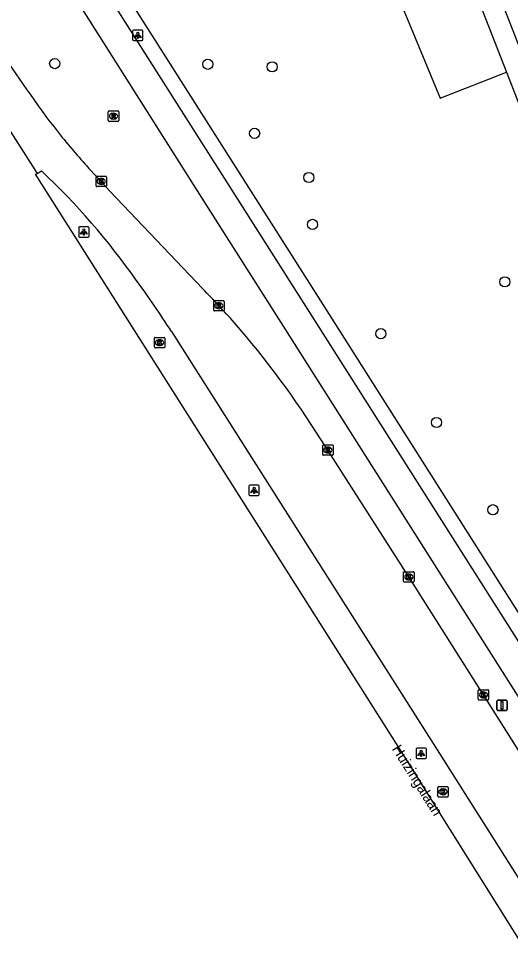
# Model space of a CAD drawing. Extents: x 159689 to 160786, y 387323 to 388339.
# Drawn here: x 159997.4 to 160044.8, y 387374.9 to 387464 of the extents above; entities that cross this region are included whole.
import ezdxf

# ---------------------------------------------------------------- set-up
doc = ezdxf.new("R2010")
doc.units = 0
for name, color, linetype in [('IMGEO_Boom', 7, 'Continuous'), ('IMGEO_Fietspad_gesloten', 7, 'Continuous'), ('IMGEO_Groenvoorziening', 7, 'Continuous'), ('IMGEO_Kolk', 7, 'Continuous'), ('IMGEO_Lichtpunt', 7, 'Continuous'), ('IMGEO_Openbare_ruimte_label', 7, 'Continuous'), ('IMGEO_OVBaan_gesloten', 7, 'Continuous'), ('IMGEO_Rijbaan_lokaal_open', 7, 'Continuous'), ('IMGEO_Rijbaan_regionaal_gesloten', 7, 'Continuous'), ('IMGEO_Rioolput', 7, 'Continuous'), ('IMGEO_Verkeersbordpaal', 7, 'Continuous'), ('IMGEO_Voetpad_open', 7, 'Continuous')]:
    doc.layers.add(name, color=color, linetype=linetype)

msp = doc.modelspace()

# ---------------------------------------------------------------- linework, layer by layer
at = {"layer": 'IMGEO_Boom'}
for centre in [(160000.894, 387459.639), (160015.632, 387459.574), (160021.828, 387459.325), (160020.142, 387452.929), (160025.352, 387448.684), (160025.721, 387444.172), (160044.232, 387438.65), (160032.297, 387433.654), (160037.643, 387425.105), (160043.088, 387416.715)]:
    msp.add_circle(centre, 0.489, dxfattribs=at)
at = {"layer": 'IMGEO_Fietspad_gesloten'}
for points in [[(159971.859, 387518.161), (159972.956, 387517.208), (159973.915, 387516.188), (159974.711, 387515.066), (159975.302, 387514.189), (159976.098, 387512.903), (159994.797, 387483.84), (160026.112, 387434.619), (160057.126, 387385.767), (160057.586, 387385.068), (160057.964, 387384.46)], [(159973.775, 387511.273), (159982.432, 387498.094), (160005.194, 387462.233), (160015.444, 387446.083), (160022.875, 387434.376), (160026.822, 387428.159), (160038.072, 387410.44), (160050.495, 387390.874), (160054.843, 387384.025), (160073.194, 387354.946), (160076.577, 387349.719), (160077.187, 387348.931)]]:
    msp.add_lwpolyline(points, dxfattribs=at)
at = {"layer": 'IMGEO_Groenvoorziening'}
msp.add_lwpolyline([(160025.253, 387507.75), (160017.909, 387504.817), (160019.905, 387500), (160038.002, 387456.318), (160044.382, 387458.812)], dxfattribs=at)
at = {"layer": 'IMGEO_Kolk'}
for p, q in [((160004.875, 387447.873), (160004.875, 387448.725)), ((160004.95, 387448.799), (160005.802, 387448.799)), ((160005.876, 387448.725), (160005.876, 387447.873)), ((160005.386, 387448.019), (160005.361, 387448.019)), ((160005.363, 387448.579), (160005.388, 387448.579)), ((160005.802, 387447.799), (160004.95, 387447.799)), ((160016.205, 387435.913), (160016.205, 387436.765)), ((160016.28, 387436.839), (160017.132, 387436.839)), ((160016.693, 387436.619), (160016.718, 387436.619)), ((160017.206, 387436.765), (160017.206, 387435.913)), ((160017.132, 387435.839), (160016.28, 387435.839)), ((160016.716, 387436.059), (160016.691, 387436.059)), ((160010.49, 387432.368), (160010.49, 387433.22)), ((160010.565, 387433.294), (160011.417, 387433.294)), ((160010.978, 387433.074), (160011.003, 387433.074)), ((160011.491, 387433.22), (160011.491, 387432.368)), ((160011.417, 387432.294), (160010.565, 387432.294)), ((160011.001, 387432.514), (160010.976, 387432.514)), ((160026.775, 387422.955), (160027.627, 387422.955)), ((160026.7, 387422.029), (160026.7, 387422.881)), ((160027.211, 387422.175), (160027.186, 387422.175)), ((160027.188, 387422.735), (160027.213, 387422.735)), ((160027.701, 387422.881), (160027.701, 387422.029)), ((160027.627, 387421.955), (160026.775, 387421.955)), ((160034.487, 387409.827), (160034.487, 387410.679)), ((160034.562, 387410.753), (160035.414, 387410.753)), ((160034.975, 387410.533), (160035, 387410.533)), ((160035.488, 387410.679), (160035.488, 387409.827)), ((160035.414, 387409.753), (160034.562, 387409.753)), ((160034.998, 387409.973), (160034.973, 387409.973)), ((160041.663, 387398.476), (160041.663, 387399.328)), ((160041.738, 387399.402), (160042.59, 387399.402)), ((160042.151, 387399.182), (160042.176, 387399.182)), ((160042.664, 387399.328), (160042.664, 387398.476)), ((160042.59, 387398.402), (160041.738, 387398.402)), ((160042.174, 387398.622), (160042.149, 387398.622)), ((160037.778, 387389.15), (160037.778, 387390.002)), ((160037.853, 387390.076), (160038.705, 387390.076)), ((160038.779, 387390.002), (160038.779, 387389.15)), ((160038.705, 387389.076), (160037.853, 387389.076)), ((160038.289, 387389.296), (160038.264, 387389.296)), ((160038.266, 387389.856), (160038.291, 387389.856))]:
    msp.add_line(p, q, dxfattribs=at)
for points in [[(160004.875, 387447.873), (160004.875, 387448.725)], [(160004.95, 387448.799), (160005.802, 387448.799)], [(160005.876, 387448.725), (160005.876, 387447.873)], [(160005.196, 387448.499), (160005.319, 387448.499), (160005.319, 387448.348), (160005.449, 387448.499), (160005.613, 387448.499), (160005.467, 387448.348), (160005.62, 387448.099), (160005.468, 387448.099), (160005.383, 387448.263), (160005.319, 387448.196), (160005.319, 387448.099), (160005.196, 387448.099), (160005.196, 387448.499)], [(160005.802, 387447.799), (160004.95, 387447.799)], [(160016.205, 387435.913), (160016.205, 387436.765)], [(160016.28, 387436.839), (160017.132, 387436.839)], [(160016.526, 387436.539), (160016.649, 387436.539), (160016.649, 387436.388), (160016.779, 387436.539), (160016.943, 387436.539), (160016.797, 387436.388), (160016.95, 387436.139), (160016.798, 387436.139), (160016.713, 387436.303), (160016.649, 387436.236), (160016.649, 387436.139), (160016.526, 387436.139), (160016.526, 387436.539)], [(160017.206, 387436.765), (160017.206, 387435.913)], [(160017.132, 387435.839), (160016.28, 387435.839)], [(160010.49, 387432.368), (160010.49, 387433.22)], [(160010.565, 387433.294), (160011.417, 387433.294)], [(160010.811, 387432.994), (160010.934, 387432.994), (160010.934, 387432.843), (160011.064, 387432.994), (160011.228, 387432.994), (160011.082, 387432.843), (160011.235, 387432.594), (160011.083, 387432.594), (160010.998, 387432.758), (160010.934, 387432.691), (160010.934, 387432.594), (160010.811, 387432.594), (160010.811, 387432.994)], [(160011.491, 387433.22), (160011.491, 387432.368)], [(160011.417, 387432.294), (160010.565, 387432.294)], [(160026.775, 387422.955), (160027.627, 387422.955)], [(160026.7, 387422.029), (160026.7, 387422.881)], [(160027.021, 387422.655), (160027.144, 387422.655), (160027.144, 387422.504), (160027.274, 387422.655), (160027.438, 387422.655), (160027.292, 387422.504), (160027.445, 387422.255), (160027.293, 387422.255), (160027.208, 387422.419), (160027.144, 387422.352), (160027.144, 387422.255), (160027.021, 387422.255), (160027.021, 387422.655)], [(160027.701, 387422.881), (160027.701, 387422.029)], [(160027.627, 387421.955), (160026.775, 387421.955)], [(160034.487, 387409.827), (160034.487, 387410.679)], [(160034.562, 387410.753), (160035.414, 387410.753)], [(160034.808, 387410.453), (160034.931, 387410.453), (160034.931, 387410.302), (160035.061, 387410.453), (160035.225, 387410.453), (160035.079, 387410.302), (160035.232, 387410.053), (160035.08, 387410.053), (160034.995, 387410.217), (160034.931, 387410.15), (160034.931, 387410.053), (160034.808, 387410.053), (160034.808, 387410.453)], [(160035.488, 387410.679), (160035.488, 387409.827)], [(160035.414, 387409.753), (160034.562, 387409.753)], [(160041.663, 387398.476), (160041.663, 387399.328)], [(160041.738, 387399.402), (160042.59, 387399.402)], [(160041.984, 387399.102), (160042.107, 387399.102), (160042.107, 387398.951), (160042.237, 387399.102), (160042.401, 387399.102), (160042.255, 387398.951), (160042.408, 387398.702), (160042.256, 387398.702), (160042.171, 387398.866), (160042.107, 387398.799), (160042.107, 387398.702), (160041.984, 387398.702), (160041.984, 387399.102)], [(160042.664, 387399.328), (160042.664, 387398.476)], [(160042.59, 387398.402), (160041.738, 387398.402)], [(160037.778, 387389.15), (160037.778, 387390.002)], [(160037.853, 387390.076), (160038.705, 387390.076)], [(160038.779, 387390.002), (160038.779, 387389.15)], [(160038.705, 387389.076), (160037.853, 387389.076)], [(160038.099, 387389.776), (160038.222, 387389.776), (160038.222, 387389.625), (160038.352, 387389.776), (160038.516, 387389.776), (160038.37, 387389.625), (160038.523, 387389.376), (160038.371, 387389.376), (160038.286, 387389.54), (160038.222, 387389.473), (160038.222, 387389.376), (160038.099, 387389.376), (160038.099, 387389.776)]]:
    msp.add_lwpolyline(points, dxfattribs=at)
for centre, start, end in [((160004.952, 387448.723), 91.55205, 178.44795), ((160004.952, 387448.723), 91.55205, 178.44795), ((160005.8, 387448.723), 1.55205, 88.44795), ((160005.8, 387448.723), 1.55205, 88.44795), ((160004.952, 387447.875), 181.55205, 268.44795), ((160004.952, 387447.875), 181.55205, 268.44795), ((160005.8, 387447.875), 271.55205, 358.44795), ((160005.8, 387447.875), 271.55205, 358.44795), ((160016.282, 387436.763), 91.55205, 178.44795), ((160016.282, 387436.763), 91.55205, 178.44795), ((160017.13, 387436.763), 1.55205, 88.44795), ((160017.13, 387436.763), 1.55205, 88.44795), ((160016.282, 387435.915), 181.55205, 268.44795), ((160016.282, 387435.915), 181.55205, 268.44795), ((160017.13, 387435.915), 271.55205, 358.44795), ((160017.13, 387435.915), 271.55205, 358.44795), ((160010.567, 387433.218), 91.55205, 178.44795), ((160010.567, 387433.218), 91.55205, 178.44795), ((160011.415, 387433.218), 1.55205, 88.44795), ((160011.415, 387433.218), 1.55205, 88.44795), ((160010.567, 387432.37), 181.55205, 268.44795), ((160010.567, 387432.37), 181.55205, 268.44795), ((160011.415, 387432.37), 271.55205, 358.44795), ((160011.415, 387432.37), 271.55205, 358.44795), ((160026.777, 387422.879), 91.55205, 178.44795), ((160026.777, 387422.879), 91.55205, 178.44795), ((160027.625, 387422.879), 1.55205, 88.44795), ((160027.625, 387422.879), 1.55205, 88.44795), ((160026.777, 387422.031), 181.55205, 268.44795), ((160026.777, 387422.031), 181.55205, 268.44795), ((160027.625, 387422.031), 271.55205, 358.44795), ((160027.625, 387422.031), 271.55205, 358.44795), ((160034.564, 387410.677), 91.55205, 178.44795), ((160034.564, 387410.677), 91.55205, 178.44795), ((160035.412, 387410.677), 1.55205, 88.44795), ((160035.412, 387410.677), 1.55205, 88.44795), ((160034.564, 387409.829), 181.55205, 268.44795), ((160034.564, 387409.829), 181.55205, 268.44795), ((160035.412, 387409.829), 271.55205, 358.44795), ((160035.412, 387409.829), 271.55205, 358.44795), ((160041.74, 387399.326), 91.55205, 178.44795), ((160041.74, 387399.326), 91.55205, 178.44795), ((160042.588, 387399.326), 1.55205, 88.44795), ((160042.588, 387399.326), 1.55205, 88.44795), ((160041.74, 387398.478), 181.55205, 268.44795), ((160041.74, 387398.478), 181.55205, 268.44795), ((160042.588, 387398.478), 271.55205, 358.44795), ((160042.588, 387398.478), 271.55205, 358.44795), ((160037.855, 387390), 91.55205, 178.44795), ((160037.855, 387390), 91.55205, 178.44795), ((160038.703, 387390), 1.55205, 88.44795), ((160038.703, 387390), 1.55205, 88.44795), ((160037.855, 387389.152), 181.55205, 268.44795), ((160037.855, 387389.152), 181.55205, 268.44795), ((160038.703, 387389.152), 271.55205, 358.44795), ((160038.703, 387389.152), 271.55205, 358.44795)]:
    msp.add_arc(centre, 0.0765, start, end, dxfattribs=at)
for centre, major_axis, ratio, start_param, end_param in [((160005.362, 387448.299), (-0.387, 0.002), 0.722429, 4.712389, 7.853982), ((160005.387, 387448.299), (-0.39, 0.002), 0.717154, 1.570796, 4.712389), ((160016.692, 387436.339), (-0.387, 0.002), 0.722429, 4.712389, 7.853982), ((160016.717, 387436.339), (-0.39, 0.002), 0.717154, 1.570796, 4.712389), ((160010.977, 387432.794), (-0.387, 0.002), 0.722429, 4.712389, 7.853982), ((160011.002, 387432.794), (-0.39, 0.002), 0.717154, 1.570796, 4.712389), ((160027.187, 387422.455), (-0.387, 0.002), 0.722429, 4.712389, 7.853982), ((160027.212, 387422.455), (-0.39, 0.002), 0.717154, 1.570796, 4.712389), ((160034.974, 387410.253), (-0.387, 0.002), 0.722429, 4.712389, 7.853982), ((160034.999, 387410.253), (-0.39, 0.002), 0.717154, 1.570796, 4.712389), ((160042.15, 387398.902), (-0.387, 0.002), 0.722429, 4.712389, 7.853982), ((160042.175, 387398.902), (-0.39, 0.002), 0.717154, 1.570796, 4.712389), ((160038.265, 387389.576), (-0.387, 0.002), 0.722429, 4.712389, 7.853982), ((160038.29, 387389.576), (-0.39, 0.002), 0.717154, 1.570796, 4.712389)]:
    msp.add_ellipse(centre, major_axis=major_axis, ratio=ratio, start_param=start_param, end_param=end_param, dxfattribs=at)
at = {"layer": 'IMGEO_Lichtpunt'}
for p, q in [((160008.395, 387462.753), (160008.395, 387461.946)), ((160008.395, 387462.753), (160008.395, 387461.946)), ((160009.297, 387462.848), (160008.489, 387462.848)), ((160009.297, 387462.848), (160008.489, 387462.848)), ((160009.391, 387461.946), (160009.391, 387462.753)), ((160009.391, 387461.946), (160009.391, 387462.753)), ((160008.489, 387461.852), (160009.297, 387461.852)), ((160008.489, 387461.852), (160009.297, 387461.852)), ((160003.202, 387443.85), (160003.202, 387443.043)), ((160003.202, 387443.85), (160003.202, 387443.043)), ((160004.104, 387443.945), (160003.296, 387443.945)), ((160004.104, 387443.945), (160003.296, 387443.945)), ((160004.198, 387443.043), (160004.198, 387443.85)), ((160004.198, 387443.043), (160004.198, 387443.85)), ((160003.296, 387442.949), (160004.104, 387442.949)), ((160003.296, 387442.949), (160004.104, 387442.949)), ((160019.593, 387418.976), (160019.593, 387418.169)), ((160019.593, 387418.976), (160019.593, 387418.169)), ((160020.495, 387419.071), (160019.687, 387419.071)), ((160020.495, 387419.071), (160019.687, 387419.071)), ((160020.589, 387418.169), (160020.589, 387418.976)), ((160020.589, 387418.169), (160020.589, 387418.976)), ((160019.687, 387418.075), (160020.495, 387418.075)), ((160019.687, 387418.075), (160020.495, 387418.075)), ((160035.681, 387393.678), (160035.681, 387392.871)), ((160035.681, 387393.678), (160035.681, 387392.871)), ((160036.583, 387393.773), (160035.775, 387393.773)), ((160036.583, 387393.773), (160035.775, 387393.773)), ((160036.677, 387392.871), (160036.677, 387393.678)), ((160036.677, 387392.871), (160036.677, 387393.678)), ((160035.775, 387392.777), (160036.583, 387392.777)), ((160035.775, 387392.777), (160036.583, 387392.777))]:
    msp.add_line(p, q, dxfattribs=at)
for points in [[(160008.769, 387462.417), (160008.808, 387462.389), (160008.62, 387462.127), (160008.582, 387462.154), (160008.769, 387462.417)], [(160008.871, 387462.369), (160008.918, 387462.369), (160008.918, 387462.047), (160008.871, 387462.047), (160008.871, 387462.369)], [(160008.981, 387462.389), (160009.019, 387462.416), (160009.206, 387462.154), (160009.167, 387462.126), (160008.981, 387462.389)], [(160003.576, 387443.514), (160003.615, 387443.486), (160003.427, 387443.224), (160003.389, 387443.251), (160003.576, 387443.514)], [(160003.678, 387443.466), (160003.725, 387443.466), (160003.725, 387443.144), (160003.678, 387443.144), (160003.678, 387443.466)], [(160003.788, 387443.486), (160003.826, 387443.513), (160004.013, 387443.251), (160003.974, 387443.223), (160003.788, 387443.486)], [(160019.967, 387418.64), (160020.006, 387418.612), (160019.818, 387418.35), (160019.78, 387418.377), (160019.967, 387418.64)], [(160020.069, 387418.592), (160020.116, 387418.592), (160020.116, 387418.27), (160020.069, 387418.27), (160020.069, 387418.592)], [(160020.179, 387418.612), (160020.217, 387418.639), (160020.404, 387418.377), (160020.365, 387418.349), (160020.179, 387418.612)], [(160036.055, 387393.342), (160036.094, 387393.314), (160035.906, 387393.052), (160035.868, 387393.079), (160036.055, 387393.342)], [(160036.157, 387393.294), (160036.204, 387393.294), (160036.204, 387392.972), (160036.157, 387392.972), (160036.157, 387393.294)], [(160036.267, 387393.314), (160036.305, 387393.341), (160036.492, 387393.079), (160036.453, 387393.051), (160036.267, 387393.314)]]:
    msp.add_lwpolyline(points, dxfattribs=at)
for centre in [(160008.894, 387462.551), (160003.701, 387443.648), (160020.092, 387418.774), (160036.18, 387393.476)]:
    msp.add_circle(centre, 0.0994, dxfattribs=at)
for centre, start, end in [((160008.489, 387462.753), 90, 180), ((160008.489, 387462.753), 90, 180), ((160009.297, 387462.753), 0, 90), ((160009.297, 387462.753), 0, 90), ((160008.489, 387461.946), 180, 270), ((160008.489, 387461.946), 180, 270), ((160009.297, 387461.946), 270, 0), ((160009.297, 387461.946), 270, 360), ((160003.296, 387443.85), 90, 180), ((160003.296, 387443.85), 90, 180), ((160004.104, 387443.85), 0, 90), ((160004.104, 387443.85), 0, 90), ((160003.296, 387443.043), 180, 270), ((160003.296, 387443.043), 180, 270), ((160004.104, 387443.043), 270, 0), ((160004.104, 387443.043), 270, 360), ((160019.687, 387418.976), 90, 180), ((160019.687, 387418.976), 90, 180), ((160020.495, 387418.976), 0, 90), ((160020.495, 387418.976), 0, 90), ((160019.687, 387418.169), 180, 270), ((160019.687, 387418.169), 180, 270), ((160020.495, 387418.169), 270, 0), ((160020.495, 387418.169), 270, 360), ((160035.775, 387393.678), 90, 180), ((160035.775, 387393.678), 90, 180), ((160036.583, 387393.678), 0, 90), ((160036.583, 387393.678), 0, 90), ((160035.775, 387392.871), 180, 270), ((160035.775, 387392.871), 180, 270), ((160036.583, 387392.871), 270, 0), ((160036.583, 387392.871), 270, 360)]:
    msp.add_arc(centre, 0.0946, start, end, dxfattribs=at)
at = {"layer": 'IMGEO_OVBaan_gesloten'}
for points in [[(159928.344, 387560.272), (159937.458, 387545.975), (159937.564, 387546.059), (159985.84, 387470.05), (159999.203, 387449.069)], [(160051.196, 387366.436), (160037.469, 387388.37), (160035.007, 387392.266), (160025.491, 387407.303), (159999.061, 387448.992), (159999.203, 387449.069)]]:
    msp.add_lwpolyline(points, dxfattribs=at)
at = {"layer": 'IMGEO_Rijbaan_lokaal_open'}
msp.add_lwpolyline([(160069.653, 387399.763), (160069.426, 387400.286), (160069.174, 387400.967), (160061.763, 387419.918), (160054.279, 387439.075), (160047.543, 387456.377), (160040.063, 387475.562), (160033.182, 387493.23), (160017.868, 387532.491), (160014.836, 387540.165)], dxfattribs=at)
at = {"layer": 'IMGEO_Rijbaan_regionaal_gesloten'}
for points in [[(159999.203, 387449.069), (159999.616, 387449.328)], [(160015.168, 387437.967), (160006.203, 387447.372), (160005.376, 387448.299), (160004.538, 387449.177)], [(160012.134, 387433.855), (160022.844, 387416.991), (160037.32, 387394.215), (160053.873, 387368.079)], [(160074.808, 387347.236), (160073.557, 387349.2), (160070.904, 387353.419), (160070.225, 387354.464), (160068.227, 387357.644), (160063.186, 387365.648), (160058.125, 387373.631), (160050.419, 387385.852), (160042.164, 387398.902), (160034.988, 387410.253), (160027.201, 387422.455), (160026.546, 387423.451)]]:
    msp.add_lwpolyline(points, dxfattribs=at)
for centre, radius, start, end in [((160154.688, 387567.596), 191.543, 213.16266, 216.16703), ((160051.39, 387492.847), 64.041, 216.71742, 219.00901), ((160052.57, 387493.732), 65.515, 218.96033, 222.84896), ((159951.786, 387398.612), 69.713, 35.20467, 46.67753), ((159936.849, 387385.947), 89.236, 32.47064, 36.31994), ((159888.685, 387316.936), 175.061, 42.28923, 43.73819), ((159947.704, 387373.764), 93.193, 32.21978, 40.85882)]:
    msp.add_arc(centre, radius, start, end, dxfattribs=at)
at = {"layer": 'IMGEO_Rioolput'}
for p, q in [((160006.057, 387454.153), (160006.057, 387455.005)), ((160006.132, 387455.079), (160006.984, 387455.079)), ((160007.058, 387455.005), (160007.058, 387454.153)), ((160006.984, 387454.079), (160006.132, 387454.079)), ((160006.568, 387454.299), (160006.543, 387454.299)), ((160006.545, 387454.859), (160006.57, 387454.859))]:
    msp.add_line(p, q, dxfattribs=at)
for points in [[(160006.057, 387454.153), (160006.057, 387455.005)], [(160006.132, 387455.079), (160006.984, 387455.079)], [(160007.058, 387455.005), (160007.058, 387454.153)], [(160006.984, 387454.079), (160006.132, 387454.079)], [(160006.646, 387454.777), (160006.394, 387454.779), (160006.394, 387454.379)], [(160006.394, 387454.379), (160006.518, 387454.379), (160006.518, 387454.541), (160006.529, 387454.541)], [(160006.572, 387454.698), (160006.518, 387454.698), (160006.518, 387454.617)], [(160006.518, 387454.617), (160006.57, 387454.617)], [(160006.576, 387454.512), (160006.647, 387454.379), (160006.787, 387454.379), (160006.722, 387454.505)]]:
    msp.add_lwpolyline(points, dxfattribs=at)
for centre, radius, start, end in [((160006.134, 387455.003), 0.0765, 91.55205, 178.44795), ((160006.134, 387455.003), 0.0765, 91.55205, 178.44795), ((160006.982, 387455.003), 0.0765, 1.55205, 88.44795), ((160006.982, 387455.003), 0.0765, 1.55205, 88.44795), ((160006.134, 387454.155), 0.0765, 181.55205, 268.44795), ((160006.134, 387454.155), 0.0765, 181.55205, 268.44795), ((160006.528, 387454.488), 0.0533, 26.02933, 88.69889), ((160006.554, 387454.806), 0.19, 274.7715, 282.96867), ((160006.578, 387454.602), 0.0964, 77.00612, 93.18647), ((160006.592, 387454.659), 0.0378, 276.66336, 79.67722), ((160006.645, 387454.667), 0.109, 350.36119, 89.41601), ((160006.643, 387454.667), 0.112, 277.58423, 350.98172), ((160006.627, 387454.452), 0.108, 29.51342, 73.79051), ((160006.982, 387454.155), 0.0765, 271.55205, 358.44795), ((160006.982, 387454.155), 0.0765, 271.55205, 358.44795)]:
    msp.add_arc(centre, radius, start, end, dxfattribs=at)
for centre, major_axis, ratio, start_param, end_param in [((160006.544, 387454.579), (-0.387, 0.002), 0.722429, 4.712389, 7.853982), ((160006.569, 387454.579), (-0.39, 0.002), 0.717154, 1.570796, 4.712389)]:
    msp.add_ellipse(centre, major_axis=major_axis, ratio=ratio, start_param=start_param, end_param=end_param, dxfattribs=at)
at = {"layer": 'IMGEO_Verkeersbordpaal'}
for p, q in [((160043.457, 387397.5), (160043.457, 387398.3)), ((160043.457, 387398.3), (160043.457, 387397.5)), ((160043.557, 387398.4), (160044.347, 387398.4)), ((160044.347, 387398.4), (160043.557, 387398.4)), ((160044.447, 387398.3), (160044.447, 387397.5)), ((160044.447, 387397.5), (160044.447, 387398.3)), ((160044.347, 387397.4), (160043.557, 387397.4)), ((160043.557, 387397.4), (160044.347, 387397.4))]:
    msp.add_line(p, q, dxfattribs=at)
msp.add_lwpolyline([(160043.877, 387398.275), (160044.027, 387398.275), (160044.027, 387397.525), (160043.877, 387397.525), (160043.877, 387398.275)], dxfattribs=at)
for centre, start, end in [((160043.557, 387398.3), 90, 180), ((160043.557, 387398.3), 90, 180), ((160044.347, 387398.3), 0, 90), ((160044.347, 387398.3), 360, 90), ((160043.557, 387397.5), 180, 270), ((160043.557, 387397.5), 180, 270), ((160044.347, 387397.5), 270, 0), ((160044.347, 387397.5), 270, 0)]:
    msp.add_arc(centre, 0.1, start, end, dxfattribs=at)
at = {"layer": 'IMGEO_Voetpad_open'}
for points in [[(160025.253, 387507.75), (160028.282, 387500), (160044.382, 387458.812)], [(160060.082, 387383.969), (160058.389, 387386.599), (160026.502, 387436.824), (159998.615, 387480.704)], [(160044.382, 387458.812), (160067.343, 387400.014), (160067.983, 387398.729), (160070.819, 387394.075)]]:
    msp.add_lwpolyline(points, dxfattribs=at)

# ---------------------------------------------------------------- texts
at = {"layer": 'IMGEO_Openbare_ruimte_label'}
msp.add_text('Huizingalaan', height=1, rotation=302.2119, dxfattribs=at).set_placement((160033.323, 387393.699))

doc.saveas('drawing.dxf')
